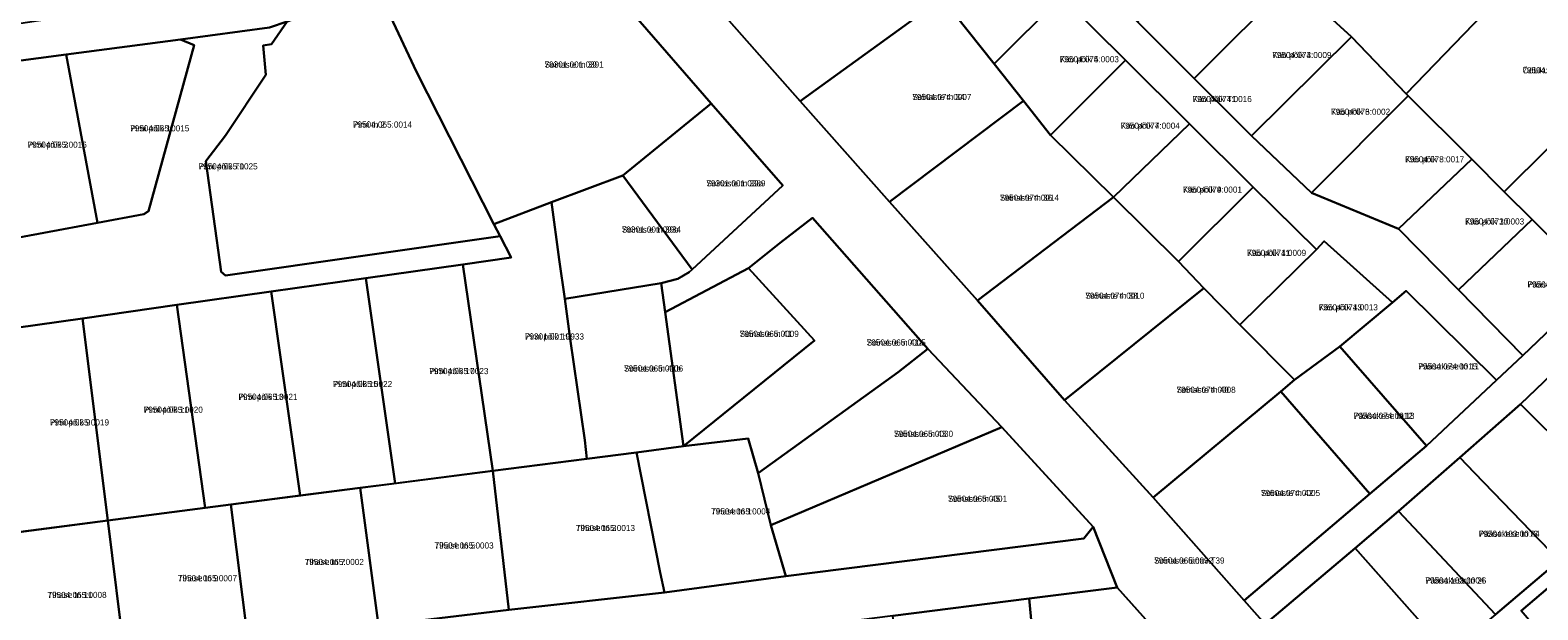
# Model space of a CAD drawing. Extents: x 643847 to 663718, y 6468443 to 6482775.
# Drawn here: x 658107 to 658477, y 6471569.9 to 6471712.1 of the extents above; entities that cross this region are included whole.
import ezdxf

# ---------------------------------------------------------------- set-up
doc = ezdxf.new("R2010")
doc.units = 0
for name, color, linetype in [('L_AADRESS', 7, 'Continuous'), ('PIIR', 7, 'Continuous'), ('TUNNUS', 7, 'Continuous')]:
    doc.layers.add(name, color=color, linetype=linetype)

msp = doc.modelspace()

# ---------------------------------------------------------------- linework, layer by layer
at = {"layer": 'PIIR'}
for points in [[(658323.31, 6471756.93), (658330.45, 6471762.66), (658355.11, 6471737.82), (658378.76, 6471714.16), (658392.64, 6471700.24), (658406.69, 6471686.15), (658421.41, 6471672.23), (658442.81, 6471663.36), (658457.48, 6471648.42), (658473.31, 6471632.32), (658466.82, 6471626.25), (658444.66, 6471648.19), (658441.27, 6471645.32), (658424.56, 6471660.38), (658422.67, 6471658.33), (658407.08, 6471673.62), (658391.5, 6471689.14), (658375.76, 6471704.74), (658360.12, 6471720.32), (658340.99, 6471739.37)], [(658240.59, 6471748.79), (658243.87, 6471740.33), (658192.37, 6471722.19), (658170.1, 6471714.25), (658165.76, 6471712.72), (658143.94, 6471709.85), (658115.89, 6471706.11), (658102.29, 6471704.3), (658039.68, 6471696.01), (658043.07, 6471704.97), (658071.81, 6471708.56), (658102.07, 6471713.38), (658128.58, 6471717.44), (658152.4, 6471721.29), (658165.18, 6471723.35), (658173.83, 6471725.83), (658194.24, 6471732.34)], [(658273.59, 6471720.09), (658307.14, 6471745.74), (658326.23, 6471724.42), (658330.81, 6471719.97), (658295.99, 6471694.66)], [(658475.37, 6471728.35), (658444.67, 6471696.48), (658431.26, 6471710.45), (658424.79, 6471716.33), (658454.95, 6471746.44)], [(658201.82, 6471701.9), (658192.37, 6471722.19), (658243.87, 6471740.33), (658255.05, 6471716), (658274.16, 6471694.13), (658252.44, 6471676.48), (658234.95, 6471669.88), (658220.81, 6471664.54)], [(658360.12, 6471720.32), (658343.58, 6471703.82), (658330.81, 6471719.97), (658326.23, 6471724.42), (658340.99, 6471739.37)], [(658378.76, 6471714.16), (658395.41, 6471731.17), (658402.58, 6471738.5), (658416.74, 6471724.37), (658392.64, 6471700.24)], [(658501.73, 6471705.25), (658468.72, 6471672.48), (658460.74, 6471680.44), (658445.15, 6471696), (658444.67, 6471696.48), (658475.37, 6471728.35)], [(658192.37, 6471722.19), (658201.82, 6471701.9), (658220.81, 6471664.54), (658222.36, 6471661.54), (658155.01, 6471651.96), (658153.88, 6471652.81), (658150.12, 6471679.98), (658154.99, 6471686.24), (658164.87, 6471701.18), (658164.21, 6471708.36), (658166.23, 6471708.64), (658170.1, 6471714.26)], [(658392.64, 6471700.24), (658416.74, 6471724.37), (658424.79, 6471716.33), (658431.26, 6471710.45), (658406.69, 6471686.15)], [(658295.99, 6471694.66), (658330.81, 6471719.97), (658343.58, 6471703.82), (658350.75, 6471694.75), (658317.85, 6471669.96)], [(658375.76, 6471704.74), (658357.41, 6471686.33), (658350.75, 6471694.75), (658343.58, 6471703.82), (658360.12, 6471720.32)], [(658147.3, 6471708.43), (658136.07, 6471667.74), (658134.91, 6471666.97), (658123.55, 6471664.85), (658115.89, 6471706.11), (658143.94, 6471709.85)], [(658406.69, 6471686.15), (658431.26, 6471710.45), (658444.67, 6471696.48), (658445.15, 6471696), (658421.41, 6471672.23)], [(658115.89, 6471706.11), (658123.55, 6471664.85), (658097.18, 6471659.96), (658089.32, 6471702.3), (658102.29, 6471704.3)], [(658391.5, 6471689.14), (658372.85, 6471671.11), (658357.41, 6471686.33), (658375.76, 6471704.74)], [(658475.55, 6471665.64), (658468.72, 6471672.48), (658501.73, 6471705.25), (658513.89, 6471694.24), (658505.39, 6471684.51), (658515.77, 6471675.09), (658491.53, 6471649.71)], [(658442.81, 6471663.36), (658421.41, 6471672.23), (658445.15, 6471696), (658460.74, 6471680.44)], [(658269.47, 6471653.42), (658252.44, 6471676.48), (658274.16, 6471694.13), (658291.75, 6471674.03)], [(658317.85, 6471669.96), (658350.75, 6471694.75), (658357.41, 6471686.33), (658372.85, 6471671.11), (658339.45, 6471645.76)], [(658407.08, 6471673.62), (658388.78, 6471655.34), (658372.85, 6471671.11), (658391.5, 6471689.14)], [(658442.81, 6471663.36), (658460.74, 6471680.44), (658468.72, 6471672.48), (658475.55, 6471665.64), (658457.48, 6471648.42)], [(658261.84, 6471650.07), (658238.19, 6471646.21), (658236.87, 6471655.84), (658234.95, 6471669.88), (658252.44, 6471676.48), (658269.47, 6471653.42), (658268.7, 6471652.75), (658265.98, 6471651.14)], [(658422.67, 6471658.33), (658403.87, 6471639.84), (658395.05, 6471648.81), (658388.78, 6471655.34), (658407.08, 6471673.62)], [(658220.53, 6471603.99), (658213.22, 6471654.6), (658225.04, 6471656.37), (658222.36, 6471661.54), (658220.81, 6471664.54), (658234.95, 6471669.88), (658236.87, 6471655.84), (658238.19, 6471646.21), (658239.57, 6471636.38), (658243.15, 6471611.5), (658243.64, 6471606.98)], [(658339.45, 6471645.76), (658372.85, 6471671.11), (658388.78, 6471655.34), (658395.05, 6471648.81), (658360.84, 6471621.33)], [(658267.33, 6471610.09), (658299.46, 6471635.94), (658283.31, 6471653.69), (658291.1, 6471659.97), (658298.96, 6471666.07), (658327.31, 6471633.97), (658320.02, 6471628.18), (658285.65, 6471603.41), (658283.18, 6471611.98)], [(658473.31, 6471632.32), (658457.48, 6471648.42), (658475.55, 6471665.64), (658491.53, 6471649.71)], [(658441.27, 6471645.32), (658428.41, 6471634.47), (658417.23, 6471626.36), (658403.87, 6471639.84), (658422.67, 6471658.33), (658424.56, 6471660.38)], [(658213.22, 6471654.6), (658220.53, 6471603.99), (658196.58, 6471600.93), (658189.42, 6471651.29)], [(658189.42, 6471651.29), (658196.58, 6471600.93), (658188.04, 6471599.82), (658173.27, 6471597.92), (658166.15, 6471647.99)], [(658283.31, 6471653.69), (658299.46, 6471635.94), (658267.33, 6471610.09), (658262.82, 6471642.9)], [(658166.15, 6471647.99), (658173.27, 6471597.92), (658156.31, 6471595.73), (658149.95, 6471594.91), (658143.01, 6471644.69)], [(658261.84, 6471650.07), (658262.82, 6471642.9), (658267.33, 6471610.09), (658255.85, 6471608.54), (658243.64, 6471606.98), (658243.15, 6471611.5), (658239.57, 6471636.38), (658238.19, 6471646.21)], [(658360.84, 6471621.33), (658395.05, 6471648.81), (658403.87, 6471639.84), (658417.23, 6471626.36), (658413.89, 6471623.46), (658382.61, 6471597.5)], [(658449.63, 6471610.18), (658428.41, 6471634.47), (658441.27, 6471645.32), (658444.66, 6471648.19), (658466.82, 6471626.25)], [(658143.01, 6471644.69), (658149.95, 6471594.91), (658126.07, 6471591.82), (658119.87, 6471641.41)], [(658119.87, 6471641.41), (658126.07, 6471591.82), (658104.69, 6471589.05), (658097.7, 6471638.25)], [(658493.61, 6471640.39), (658518.19, 6471616.05), (658497.99, 6471595.25), (658472.67, 6471620.33)], [(658327.31, 6471633.97), (658345.47, 6471614.68), (658288.8, 6471590.71), (658285.65, 6471603.41), (658320.02, 6471628.18)], [(658413.89, 6471623.46), (658417.23, 6471626.36), (658428.41, 6471634.47), (658449.63, 6471610.18), (658435.7, 6471598.36)], [(658382.61, 6471597.5), (658413.89, 6471623.46), (658435.7, 6471598.36), (658404.88, 6471572.2)], [(658482.16, 6471581.98), (658461.43, 6471603.54), (658457.82, 6471607.3), (658472.67, 6471620.33), (658497.99, 6471595.25)], [(658367.83, 6471590.26), (658365.6, 6471587.41), (658292.42, 6471578.15), (658288.8, 6471590.71), (658345.47, 6471614.68)], [(658262.69, 6471574.19), (658261.64, 6471579.08), (658255.85, 6471608.54), (658267.33, 6471610.09), (658283.18, 6471611.98), (658285.65, 6471603.41), (658288.8, 6471590.71), (658292.42, 6471578.15)], [(658220.53, 6471603.99), (658243.64, 6471606.98), (658255.85, 6471608.54), (658261.64, 6471579.08), (658262.69, 6471574.19), (658224.48, 6471569.95)], [(658457.82, 6471607.3), (658461.43, 6471603.54), (658482.16, 6471581.98), (658466.61, 6471568.78), (658442.78, 6471594.12)], [(658192.51, 6471566.07), (658188.04, 6471599.82), (658220.53, 6471603.99), (658224.48, 6471569.95)], [(658160.5, 6471561.99), (658156.31, 6471595.73), (658188.04, 6471599.82), (658192.51, 6471566.07)], [(658130.25, 6471558.12), (658126.07, 6471591.82), (658156.31, 6471595.73), (658160.5, 6471561.99)], [(658096.63, 6471553.82), (658092.3, 6471587.44), (658126.07, 6471591.82), (658130.25, 6471558.12)], [(658442.78, 6471594.12), (658466.61, 6471568.78), (658458.85, 6471562.34), (658455.07, 6471559.2), (658432.12, 6471585.07)], [(658292.42, 6471578.15), (658365.6, 6471587.41), (658367.83, 6471590.26), (658373.75, 6471575.36), (658352.14, 6471572.67), (658318.73, 6471568.44), (658286.02, 6471564.29), (658253.03, 6471560.11), (658242.37, 6471558.76), (658234.14, 6471557.53), (658205.59, 6471553.99), (658182.49, 6471551.12), (658159.39, 6471548.25), (658136.28, 6471545.4), (658113.15, 6471542.55), (658089.33, 6471539.59), (658060.55, 6471536.03), (658060, 6471549.15), (658096.63, 6471553.82), (658130.25, 6471558.12), (658160.5, 6471561.99), (658192.51, 6471566.07), (658224.48, 6471569.95), (658262.69, 6471574.19)], [(658411.27, 6471565.04), (658411.24, 6471567.34), (658432.12, 6471585.07), (658455.07, 6471559.2), (658432.69, 6471540.62)], [(658489.97, 6471549.61), (658472.87, 6471569.66), (658484.28, 6471579.39), (658501.38, 6471559.34)], [(658414.38, 6471529.99), (658403.98, 6471520.75), (658364.33, 6471509.99), (658358.84, 6471516.52), (658354.68, 6471545.91), (658352.14, 6471572.67), (658373.75, 6471575.36)], [(658318.73, 6471568.44), (658352.14, 6471572.67), (658354.68, 6471545.91), (658334.32, 6471543.53), (658321.52, 6471541.86)]]:
    msp.add_lwpolyline(points, close=True, dxfattribs=at)
for points in [[(658414.38, 6471529.99), (658373.75, 6471575.36), (658367.83, 6471590.26), (658345.47, 6471614.68), (658327.31, 6471633.97), (658298.96, 6471666.07), (658291.1, 6471659.97), (658283.31, 6471653.69), (658262.82, 6471642.9), (658261.84, 6471650.07), (658265.98, 6471651.14), (658268.7, 6471652.75), (658269.47, 6471653.42), (658291.75, 6471674.03), (658274.16, 6471694.13), (658255.05, 6471716), (658273.59, 6471720.09), (658295.99, 6471694.66), (658317.85, 6471669.96), (658339.45, 6471645.76), (658360.84, 6471621.33), (658382.61, 6471597.5), (658404.88, 6471572.2), (658411.27, 6471565.04)], [(658097.18, 6471659.96), (658123.55, 6471664.85), (658134.91, 6471666.97), (658136.07, 6471667.74), (658147.3, 6471708.43), (658143.94, 6471709.85), (658165.76, 6471712.72), (658170.1, 6471714.26), (658166.23, 6471708.64), (658164.21, 6471708.36), (658164.87, 6471701.18), (658154.99, 6471686.24), (658150.12, 6471679.98), (658153.88, 6471652.81), (658155.01, 6471651.96), (658222.36, 6471661.54), (658225.04, 6471656.37), (658213.22, 6471654.6), (658189.42, 6471651.29), (658166.15, 6471647.99), (658143.01, 6471644.69), (658119.87, 6471641.41), (658097.7, 6471638.25)], [(658411.27, 6471565.04), (658404.88, 6471572.2), (658435.7, 6471598.36), (658449.63, 6471610.18), (658466.82, 6471626.25), (658473.31, 6471632.32), (658491.53, 6471649.71)], [(658493.61, 6471640.39), (658472.67, 6471620.33), (658457.82, 6471607.3), (658442.78, 6471594.12), (658432.12, 6471585.07), (658411.24, 6471567.34)], [(658466.61, 6471568.78), (658482.16, 6471581.98), (658497.99, 6471595.25), (658518.19, 6471616.05), (658532.65, 6471630.95), (658534.93, 6471628.82), (658524.61, 6471618.26), (658514.13, 6471607.53), (658503.98, 6471597.13), (658521.18, 6471580.19), (658525, 6471580.61), (658533.28, 6471589.3), (658543.62, 6471600.16), (658553.96, 6471611.02), (658576.81, 6471635.01), (658576.83, 6471638.43), (658585.09, 6471631.14), (658581.22, 6471630.98), (658559.39, 6471608.05), (658547.15, 6471595.26), (658537.19, 6471584.73), (658528.04, 6471575.04), (658523.07, 6471569.78)], [(658501.38, 6471559.34), (658516.6, 6471572.33), (658516.68, 6471576.32), (658499.76, 6471593.15), (658484.28, 6471579.39), (658472.87, 6471569.66)]]:
    msp.add_lwpolyline(points, dxfattribs=at)

# ---------------------------------------------------------------- texts
at = {"layer": 'L_AADRESS'}
for s, p in [('Käo põik 4', (658411.83, 6471705.26)), ('Soinaste tn 39', (658233.26, 6471702.92)), ('Käo põik 5', (658359.67, 6471704.23)), ('Ööbiku tn 10a', (658473.2, 6471701.51)), ('Soinaste tn 34', (658323.49, 6471694.96)), ('Käo põik T1', (658392.27, 6471694.46)), ('Käo põik 6', (658426.22, 6471691.34)), ('Pirni põik 1', (658131.59, 6471687.28)), ('Pirni tn 2', (658186.24, 6471688.2)), ('Käo põik 7', (658374.62, 6471687.92)), ('Pirni põik 3', (658106.43, 6471683.26)), ('Käo põik 8', (658444.4, 6471679.68)), ('Pirni põik T1', (658148.36, 6471677.94)), ('Soinaste tn 39a', (658272.96, 6471673.78)), ('Käo põik 9', (658389.86, 6471672.24)), ('Soinaste tn 36', (658344.98, 6471670.26)), ('Käo põik 10', (658459.11, 6471664.43)), ('Soinaste tn 39b', (658252.21, 6471662.45)), ('Käo põik 11', (658405.61, 6471656.73)), ('Pääsukese tn 9', (658474.42, 6471648.98)), ('Soinaste tn 38', (658365.94, 6471646.22)), ('Käo põik 13', (658423.21, 6471643.37)), ('Pirni põik 19', (658228.43, 6471636.21)), ('Soinaste tn 41', (658281.14, 6471636.87)), ('Soinaste tn 41a', (658312.3, 6471634.74)), ('Pirni põik 17', (658204.98, 6471627.73)), ('Soinaste tn 41b', (658252.76, 6471628.37)), ('Pääsukese tn 11', (658447.61, 6471628.88)), ('Pirni põik 15', (658181.36, 6471624.55)), ('Soinaste tn 40', (658388.32, 6471623.15)), ('Pirni põik 13', (658158.14, 6471621.41)), ('Pirni põik 11', (658134.91, 6471618.25)), ('Pääsukese tn 13', (658431.76, 6471616.76)), ('Pirni põik 9', (658111.89, 6471615.13)), ('Soinaste tn 43', (658318.99, 6471612.34)), ('Soinaste tn 42', (658409.04, 6471597.83)), ('Soinaste tn 45', (658332.24, 6471596.41)), ('Tihase tn 1', (658274.14, 6471593.31)), ('Tihase tn 3', (658240.94, 6471589.24)), ('Pääsukese tn 24', (658462.47, 6471587.82)), ('Tihase tn 5', (658206.26, 6471584.95)), ('Tihase tn 7', (658174.41, 6471580.91)), ('Soinaste tänav T39', (658382.81, 6471581.26)), ('Tihase tn 9', (658143.29, 6471576.92)), ('Pääsukese tn 26', (658449.36, 6471576.37)), ('Tihase tn 11', (658111.3, 6471572.82))]:
    msp.add_text(s, height=1.5, dxfattribs=at).set_placement(p)
at = {"layer": 'TUNNUS'}
for s, p in [('79504:073:0009', (658411.83, 6471705.26)), ('79301:001:0391', (658233.26, 6471702.92)), ('79504:074:0003', (658359.67, 6471704.23)), ('79504:073:0001', (658473.2, 6471701.51)), ('79504:074:0007', (658323.49, 6471694.96)), ('79504:074:0016', (658392.27, 6471694.46)), ('79504:073:0002', (658426.22, 6471691.34)), ('79504:065:0015', (658131.59, 6471687.28)), ('79504:065:0014', (658186.24, 6471688.2)), ('79504:074:0004', (658374.62, 6471687.92)), ('79504:065:0016', (658106.43, 6471683.26)), ('79504:073:0017', (658444.4, 6471679.68)), ('79504:065:0025', (658148.36, 6471677.94)), ('79301:001:0389', (658272.96, 6471673.78)), ('79504:074:0001', (658389.86, 6471672.24)), ('79504:074:0014', (658344.98, 6471670.26)), ('79504:073:0003', (658459.11, 6471664.43)), ('79301:001:0934', (658252.21, 6471662.45)), ('79504:074:0009', (658405.61, 6471656.73)), ('79504:073:0013', (658474.42, 6471648.98)), ('79504:074:0010', (658365.94, 6471646.22)), ('79504:074:0013', (658423.21, 6471643.37)), ('79301:001:0933', (658228.43, 6471636.21)), ('79504:065:0009', (658281.14, 6471636.87)), ('79504:065:0005', (658312.3, 6471634.74)), ('79504:065:0023', (658204.98, 6471627.73)), ('79504:065:0006', (658252.76, 6471628.37)), ('79504:074:0015', (658447.61, 6471628.88)), ('79504:065:0022', (658181.36, 6471624.55)), ('79504:074:0008', (658388.32, 6471623.15)), ('79504:065:0021', (658158.14, 6471621.41)), ('79504:065:0020', (658134.91, 6471618.25)), ('79504:074:0012', (658431.76, 6471616.76)), ('79504:065:0019', (658111.89, 6471615.13)), ('79504:065:0030', (658318.99, 6471612.34)), ('79504:074:0005', (658409.04, 6471597.83)), ('79504:065:0001', (658332.24, 6471596.41)), ('79504:065:0004', (658274.14, 6471593.31)), ('79504:065:0013', (658240.94, 6471589.24)), ('79504:103:0013', (658462.47, 6471587.82)), ('79504:065:0003', (658206.26, 6471584.95)), ('79504:065:0002', (658174.41, 6471580.91)), ('79504:065:0032', (658382.81, 6471581.26)), ('79504:065:0007', (658143.29, 6471576.92)), ('79504:103:0004', (658449.36, 6471576.37)), ('79504:065:0008', (658111.3, 6471572.82))]:
    msp.add_text(s, height=1.5, dxfattribs=at).set_placement(p)

doc.saveas('drawing.dxf')
